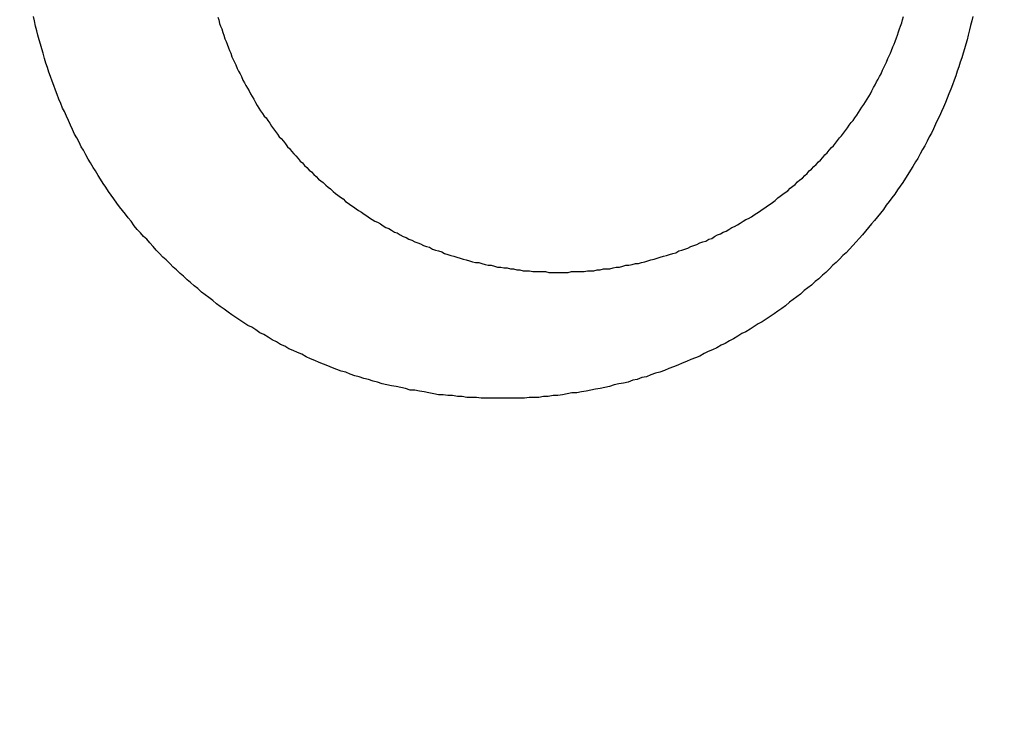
# Model space of a CAD drawing. Header units: millimetres. Extents: x -604189 to 881711, y -381903 to -7297.
# Tile 273 of 656: x -587970.76 to -587959.81, y -164038.41 to -164030.59. Entities that reach past the tile are written whole.
import ezdxf

# ---------------------------------------------------------------- set-up
doc = ezdxf.new("R2010")
doc.units = ezdxf.units.MM
doc.header["$LTSCALE"] = 100
doc.linetypes.add('0.5_0.5', pattern=[1, 0.5, -0.5])
doc.linetypes.add('ACAD_ISO04W100', pattern=[30.5, 24, -3, 0.5, -3])
doc.layers.get('Defpoints').update_dxf_attribs({"color": 30})
doc.layers.add('OPIS', color=7, linetype='Continuous')
doc.layers.add('strop osie', color=80, linetype='ACAD_ISO04W100', lineweight=5)
doc.styles.get("Standard").update_dxf_attribs({"font": 'romans.shx', "width": 0.5})
doc.dimstyles.new('1 50', dxfattribs={"dimtxt": 150, "dimasz": 80, "dimexe": 1, "dimexo": 1, "dimgap": 20, "dimtad": 1, "dimdec": 0, "dimlfac": 0.1, "dimtxsty": 'Standard', "dimblk": 'ARCHTICK', "dimcen": 200, "dimclrd": 2, "dimadec": 1, "dimazin": 0, "dimtfac": 1, "dimtdec": 0, "dimtmove": 0, "dimatfit": 3, "dimldrblk": 'ARCHTICK', "dimfxl": 120, "dimfxlon": 1, "dimtfill": 1, "dimarcsym": 0})

# ---------------------------------------------------------------- blocks, each defined once
blk = doc.blocks.new('_ArchTick')
at = {"layer": 'strop osie', "color": 0, "const_width": 0.15}
blk.add_lwpolyline([(-0.5, -0.5), (0.5, 0.5)], dxfattribs=at)
blk = doc.blocks.new('*D3294')
at = {"layer": 'Defpoints', "color": 0, "linetype": 'ByBlock', "lineweight": 5, "transparency": 16777216}
for p in [(-595783.126, -159420.303), (-593748.924, -159420.303), (-552118.935, -179940.303)]:
    blk.add_point(p, dxfattribs=at)
at = {"layer": 'OPIS', "color": 0, "linetype": 'Continuous', "lineweight": -2, "transparency": 16777216}
for p, q in [((-595723.126, -159420.303), (-595784.126, -159420.303)), ((-595723.126, -179940.303), (-595784.126, -179940.303))]:
    blk.add_line(p, q, dxfattribs=at)
at = {"layer": 'OPIS', "color": 2, "lineweight": -2, "transparency": 16777216}
blk.add_line((-595783.126, -179940.303), (-595783.126, -159420.303), dxfattribs=at)
at = {"layer": 'OPIS', "color": 2, "linetype": 'ByBlock', "lineweight": -2, "transparency": 16777216, "xscale": 80, "yscale": 80, "zscale": 80}
for p, rotation in [((-595783.126, -159420.303), 90), ((-595783.126, -179940.303), 270)]:
    blk.add_blockref('_ArchTick', p, dxfattribs=dict(at, rotation=rotation))
at = {"layer": 'OPIS', "color": 0, "linetype": 'ByBlock', "lineweight": 13, "transparency": 16777216, "insert": (-595878.126, -169680.303), "char_height": 150, "attachment_point": 5, "rotation": 90, "bg_fill": 3, "box_fill_scale": 1.1, "bg_fill_color": 256, "bg_fill_true_color": 13158600, "bg_fill_transparency": 0}
blk.add_mtext('2052', dxfattribs=at)

msp = doc.modelspace()

# ---------------------------------------------------------------- hatches: boundary and pattern name
at = {"layer": 'OPIS', "linetype": 'ByBlock', "lineweight": 15}
h = msp.add_hatch(dxfattribs=at)
h.set_pattern_fill('ANSI37', color=0, scale=80, angle=45)
h.set_pattern_definition([(90, (-306927.96, 32475.8), (-254, 0), []), (180, (-306927.96, 32475.8), (-3e-14, -254), [])])
edge = h.paths.add_edge_path()
edge.add_arc((-587934.086, -167378.931), 50, 0, 90)
edge.add_line((-587934.086, -167328.931), (-588139.086, -167328.93))
edge.add_arc((-588139.086, -167378.93), 50, 89.9996, 180)
edge.add_line((-588189.086, -167378.93), (-588189.086, -167822.93))
edge.add_arc((-588139.086, -167822.93), 50, 180, 270)
edge.add_line((-588139.086, -167872.93), (-587934.085, -167872.931))
edge.add_arc((-587934.086, -167822.931), 50, 270.0014, 360)
edge.add_line((-587884.086, -167822.931), (-587884.086, -167378.931))
edge = h.paths.add_edge_path()
edge.add_arc((-587934.086, -167378.931), 50, 0, 90)
edge.add_line((-587934.086, -167328.931), (-588139.086, -167328.93))
edge.add_arc((-588139.086, -167378.93), 50, 89.9996, 180)
edge.add_line((-588189.086, -167378.93), (-588189.086, -167822.93))
edge.add_arc((-588139.086, -167822.93), 50, 180, 270)
edge.add_line((-588139.086, -167872.93), (-587934.085, -167872.931))
edge.add_arc((-587934.086, -167822.931), 50, 270.0014, 360)
edge.add_line((-587884.086, -167822.931), (-587884.086, -167378.931))
edge = h.paths.add_edge_path()
edge.add_line((-588244.087, -167300.93), (-587769.086, -167300.93))
edge.add_line((-587769.086, -167300.93), (-587769.086, -167900.93))
edge.add_line((-587769.086, -167900.93), (-588243.789, -167900.93))
edge.add_arc((-588244.086, -167892.935), 8, 180, 272.1285, ccw=False)
edge.add_line((-588252.086, -167892.935), (-588252.086, -167308.93))
edge.add_arc((-588244.086, -167308.93), 8, 90.0036, 180, ccw=False)
h.paths.add_polyline_path([(-589864.932, -164217.829), (-589865.004, -164223.092), (-589865.079, -164228.355), (-589865.156, -164233.617), (-589865.235, -164238.88), (-589865.318, -164244.143), (-589865.402, -164249.406), (-589865.489, -164254.669), (-589865.579, -164259.931), (-589865.671, -164265.194), (-589865.766, -164270.457), (-589865.863, -164275.719), (-589865.962, -164280.982), (-589866.064, -164286.244), (-589866.169, -164291.506), (-589866.276, -164296.769), (-589866.386, -164302.031), (-589866.498, -164307.293), (-589866.613, -164312.556), (-589866.73, -164317.818), (-589866.85, -164323.08), (-589866.972, -164328.342), (-589867.097, -164333.604), (-589867.225, -164338.866), (-589867.355, -164344.127), (-589867.488, -164349.389), (-589867.623, -164354.651), (-589867.76, -164359.913), (-589867.901, -164365.174), (-589868.043, -164370.436), (-589868.189, -164375.697), (-589868.337, -164380.958), (-589868.487, -164386.22), (-589868.64, -164391.481), (-589868.795, -164396.742), (-589868.953, -164402.003), (-590219.489, -164402.003), (-590219.664, -164396.198), (-590219.835, -164390.392), (-590220.003, -164384.587), (-590220.168, -164378.781), (-590220.329, -164372.976), (-590220.488, -164367.17), (-590220.643, -164361.364), (-590220.796, -164355.558), (-590220.945, -164349.752), (-590221.092, -164343.946), (-590221.235, -164338.14), (-590221.375, -164332.334), (-590221.512, -164326.527), (-590221.646, -164320.721), (-590221.777, -164314.914), (-590221.904, -164309.108), (-590222.029, -164303.301), (-590222.151, -164297.495), (-590222.269, -164291.688), (-590222.385, -164285.881), (-590222.497, -164280.074), (-590222.606, -164274.267), (-590222.713, -164268.461), (-590222.816, -164262.653), (-590222.916, -164256.846), (-590223.014, -164251.039), (-590223.108, -164245.232), (-590223.199, -164239.425), (-590223.287, -164233.618), (-590223.372, -164227.81), (-590223.454, -164222.003), (-590223.533, -164216.196), (-590223.609, -164210.388), (-590223.682, -164204.581), (-590223.751, -164198.773), (-590223.818, -164192.966), (-590223.881, -164187.158), (-590223.941, -164181.35), (-590223.997, -164175.543), (-590224.051, -164169.735), (-590224.101, -164163.927), (-590224.147, -164158.12), (-590224.191, -164152.312), (-590224.231, -164146.504), (-590224.267, -164140.696), (-590224.301, -164134.888), (-590224.332, -164129.081), (-590224.361, -164123.273), (-590224.388, -164117.465), (-590224.413, -164111.657), (-590224.437, -164105.849), (-590224.459, -164100.041), (-590224.475, -164094.233), (-590224.48, -164088.425), (-590224.472, -164082.617), (-590224.448, -164076.809), (-590224.406, -164071.002), (-590224.347, -164065.194), (-590224.269, -164059.387), (-590224.171, -164053.58), (-590224.054, -164047.773), (-590223.917, -164041.967), (-590223.759, -164036.161), (-590223.581, -164030.356), (-590223.381, -164024.551), (-590223.159, -164018.747), (-590222.914, -164012.944), (-590222.642, -164007.143), (-590222.341, -164001.342), (-590222.009, -163995.544), (-590221.642, -163989.748), (-590221.238, -163983.954), (-590220.795, -163978.163), (-590220.304, -163972.376), (-590219.753, -163966.594), (-590219.129, -163960.82), (-590218.419, -163955.056), (-590217.605, -163949.306), (-590216.67, -163943.574), (-590215.596, -163937.865), (-590214.362, -163932.188), (-590212.941, -163926.557), (-590211.302, -163920.987), (-590209.416, -163915.495), (-590207.246, -163910.11), (-590204.744, -163904.869), (-590201.869, -163899.824), (-590198.582, -163895.036), (-590194.851, -163890.591), (-590190.671, -163886.563), (-590186.105, -163882.977), (-590181.224, -163879.833), (-590176.097, -163877.106), (-590170.784, -163874.761), (-590165.336, -163872.759), (-590159.785, -163871.064), (-590154.154, -163869.636), (-590148.468, -163868.44), (-590142.747, -163867.44), (-590137, -163866.603), (-590131.235, -163865.9), (-590125.458, -163865.297), (-590119.674, -163864.778), (-590113.884, -163864.334), (-590108.088, -163863.958), (-590102.289, -163863.646), (-590096.486, -163863.39), (-590090.681, -163863.186), (-590084.874, -163863.026), (-590079.068, -163862.906), (-590073.26, -163862.819), (-590067.453, -163862.761), (-590061.645, -163862.725), (-590055.837, -163862.707), (-590050.029, -163862.7), (-590044.221, -163862.698), (-590038.958, -163862.699), (-590033.694, -163862.704), (-590028.431, -163862.718), (-590023.167, -163862.744), (-590017.904, -163862.788), (-590012.641, -163862.852), (-590007.379, -163862.942), (-590002.117, -163863.062), (-589996.856, -163863.215), (-589991.596, -163863.407), (-589986.337, -163863.64), (-589981.081, -163863.919), (-589975.828, -163864.249), (-589970.579, -163864.634), (-589965.334, -163865.078), (-589960.096, -163865.587), (-589954.864, -163866.17), (-589949.645, -163866.847), (-589944.442, -163867.642), (-589939.263, -163868.578), (-589934.115, -163869.676), (-589929.013, -163870.965), (-589923.971, -163872.474), (-589919.009, -163874.23), (-589914.153, -163876.259), (-589909.436, -163878.591), (-589904.896, -163881.253), (-589900.585, -163884.268), (-589896.554, -163887.652), (-589892.857, -163891.394), (-589889.534, -163895.471), (-589886.574, -163899.824), (-589883.952, -163904.387), (-589881.64, -163909.114), (-589879.606, -163913.968), (-589877.817, -163918.918), (-589876.241, -163923.939), (-589874.854, -163929.016), (-589873.636, -163934.137), (-589872.564, -163939.29), (-589871.619, -163944.467), (-589870.784, -163949.663), (-589870.048, -163954.875), (-589869.397, -163960.099), (-589868.818, -163965.33), (-589868.302, -163970.568), (-589867.84, -163975.811), (-589867.421, -163981.058), (-589867.037, -163986.308), (-589866.685, -163991.559), (-589866.363, -163996.813), (-589866.067, -164002.068), (-589865.796, -164007.324), (-589865.549, -164012.582), (-589865.322, -164017.84), (-589865.116, -164023.1), (-589864.928, -164028.36), (-589864.759, -164033.621), (-589864.607, -164038.882), (-589864.472, -164044.144), (-589864.354, -164049.406), (-589864.252, -164054.668), (-589864.166, -164059.931), (-589864.096, -164065.194), (-589864.041, -164070.457), (-589864.001, -164075.72), (-589863.976, -164080.984), (-589863.964, -164086.247), (-589863.964, -164091.51), (-589863.974, -164096.774), (-589863.991, -164102.037), (-589864.012, -164107.301), (-589864.034, -164112.564), (-589864.057, -164117.828), (-589864.081, -164123.091), (-589864.107, -164128.354), (-589864.135, -164133.618), (-589864.165, -164138.881), (-589864.197, -164144.144), (-589864.232, -164149.408), (-589864.269, -164154.671), (-589864.31, -164159.934), (-589864.353, -164165.198), (-589864.399, -164170.461), (-589864.447, -164175.724), (-589864.498, -164180.987), (-589864.552, -164186.25), (-589864.609, -164191.513), (-589864.668, -164196.777), (-589864.73, -164202.04), (-589864.795, -164207.303), (-589864.862, -164212.566)])
h.paths.add_polyline_path([(-590463.924, -164407.051), (-587763.924, -164407.051), (-587763.924, -162910.783), (-590463.924, -162910.783)])
h.paths.add_polyline_path([(-590295.717, -164839.225), (-590289.91, -164839.127), (-590284.103, -164839.033), (-590278.295, -164838.942), (-590272.488, -164838.854), (-590266.681, -164838.769), (-590260.873, -164838.687), (-590255.066, -164838.608), (-590249.259, -164838.532), (-590243.451, -164838.459), (-590237.644, -164838.39), (-590231.836, -164838.323), (-590226.028, -164838.26), (-590220.221, -164838.2), (-590214.413, -164838.144), (-590208.605, -164838.09), (-590202.798, -164838.04), (-590196.99, -164837.994), (-590191.182, -164837.95), (-590185.374, -164837.91), (-590179.567, -164837.874), (-590173.759, -164837.84), (-590167.951, -164837.809), (-590162.143, -164837.78), (-590156.335, -164837.753), (-590150.527, -164837.728), (-590144.719, -164837.704), (-590138.912, -164837.682), (-590133.104, -164837.666), (-590127.296, -164837.661), (-590121.488, -164837.669), (-590115.68, -164837.693), (-590109.872, -164837.735), (-590104.065, -164837.794), (-590098.257, -164837.872), (-590092.45, -164837.97), (-590086.643, -164838.087), (-590080.837, -164838.224), (-590075.031, -164838.382), (-590069.226, -164838.56), (-590063.422, -164838.76), (-590057.618, -164838.982), (-590051.815, -164839.227), (-590046.013, -164839.499), (-590040.213, -164839.8), (-590034.415, -164840.132), (-590028.618, -164840.499), (-590022.825, -164840.903), (-590017.034, -164841.346), (-590011.246, -164841.837), (-590005.465, -164842.388), (-589999.691, -164843.012), (-589993.927, -164843.722), (-589988.176, -164844.536), (-589982.444, -164845.471), (-589976.736, -164846.545), (-589971.059, -164847.779), (-589965.428, -164849.2), (-589959.858, -164850.839), (-589954.366, -164852.725), (-589948.98, -164854.895), (-589943.739, -164857.397), (-589938.694, -164860.272), (-589933.906, -164863.559), (-589929.462, -164867.29), (-589925.433, -164871.47), (-589921.847, -164876.036), (-589918.704, -164880.917), (-589915.976, -164886.044), (-589913.631, -164891.357), (-589911.63, -164896.805), (-589909.934, -164902.356), (-589908.507, -164907.987), (-589907.31, -164913.673), (-589906.31, -164919.394), (-589905.474, -164925.141), (-589904.77, -164930.906), (-589904.168, -164936.683), (-589903.648, -164942.467), (-589903.204, -164948.257), (-589902.829, -164954.053), (-589902.516, -164959.852), (-589902.261, -164965.655), (-589902.056, -164971.46), (-589901.897, -164977.267), (-589901.776, -164983.073), (-589901.69, -164988.881), (-589901.631, -164994.688), (-589901.596, -165000.496), (-589901.577, -165006.304), (-589901.57, -165012.112), (-589901.569, -165017.92), (-589901.57, -165023.183), (-589901.575, -165028.447), (-589901.588, -165033.71), (-589901.615, -165038.974), (-589901.658, -165044.237), (-589901.723, -165049.5), (-589901.813, -165054.762), (-589901.932, -165060.024), (-589902.086, -165065.285), (-589902.277, -165070.545), (-589902.51, -165075.804), (-589902.79, -165081.06), (-589903.119, -165086.313), (-589903.504, -165091.562), (-589903.949, -165096.807), (-589904.458, -165102.045), (-589905.04, -165107.276), (-589905.717, -165112.496), (-589906.513, -165117.699), (-589907.448, -165122.878), (-589908.547, -165128.026), (-589909.836, -165133.128), (-589911.345, -165138.17), (-589913.1, -165143.132), (-589915.129, -165147.988), (-589917.461, -165152.705), (-589920.123, -165157.245), (-589923.139, -165161.556), (-589926.522, -165165.587), (-589930.265, -165169.284), (-589934.342, -165172.607), (-589938.694, -165175.567), (-589943.257, -165178.189), (-589947.985, -165180.501), (-589952.838, -165182.535), (-589957.788, -165184.324), (-589962.81, -165185.9), (-589967.887, -165187.287), (-589973.007, -165188.505), (-589978.16, -165189.577), (-589983.337, -165190.522), (-589988.534, -165191.357), (-589993.746, -165192.093), (-589998.969, -165192.744), (-590004.201, -165193.323), (-590009.439, -165193.839), (-590014.682, -165194.301), (-590019.929, -165194.72), (-590025.178, -165195.104), (-590030.43, -165195.456), (-590035.683, -165195.778), (-590040.938, -165196.074), (-590046.195, -165196.345), (-590051.452, -165196.592), (-590056.711, -165196.819), (-590061.97, -165197.025), (-590067.23, -165197.213), (-590072.491, -165197.382), (-590077.752, -165197.534), (-590083.014, -165197.669), (-590088.276, -165197.787), (-590093.539, -165197.889), (-590098.801, -165197.975), (-590104.064, -165198.045), (-590109.327, -165198.1), (-590114.591, -165198.14), (-590119.854, -165198.165), (-590125.118, -165198.177), (-590130.381, -165198.177), (-590135.644, -165198.167), (-590140.908, -165198.15), (-590146.171, -165198.129), (-590151.435, -165198.107), (-590156.698, -165198.084), (-590161.961, -165198.06), (-590167.225, -165198.034), (-590172.488, -165198.006), (-590177.752, -165197.976), (-590183.015, -165197.944), (-590188.278, -165197.909), (-590193.541, -165197.872), (-590198.805, -165197.831), (-590204.068, -165197.788), (-590209.331, -165197.742), (-590214.594, -165197.694), (-590219.858, -165197.643), (-590225.121, -165197.589), (-590230.384, -165197.532), (-590235.647, -165197.473), (-590240.91, -165197.411), (-590246.173, -165197.346), (-590251.436, -165197.279), (-590256.699, -165197.209), (-590261.962, -165197.137), (-590267.225, -165197.062), (-590272.488, -165196.985), (-590277.751, -165196.906), (-590283.014, -165196.823), (-590288.276, -165196.739), (-590293.539, -165196.652), (-590298.802, -165196.562), (-590304.064, -165196.47), (-590309.327, -165196.375), (-590314.59, -165196.278), (-590319.852, -165196.179), (-590325.115, -165196.077), (-590330.377, -165195.972), (-590335.639, -165195.865), (-590340.902, -165195.755), (-590346.164, -165195.643), (-590351.426, -165195.528), (-590356.688, -165195.411), (-590361.95, -165195.291), (-590367.212, -165195.169), (-590372.474, -165195.044), (-590377.736, -165194.916), (-590382.998, -165194.786), (-590388.26, -165194.653), (-590393.521, -165194.518), (-590398.783, -165194.381), (-590404.045, -165194.24), (-590409.306, -165194.098), (-590414.568, -165193.952), (-590419.829, -165193.804), (-590425.09, -165193.654), (-590430.351, -165193.501), (-590435.613, -165193.346), (-590440.874, -165193.188), (-590440.874, -164842.652), (-590435.068, -164842.477), (-590429.263, -164842.306), (-590423.457, -164842.138), (-590417.652, -164841.973), (-590411.846, -164841.812), (-590406.04, -164841.653), (-590400.235, -164841.498), (-590394.429, -164841.345), (-590388.623, -164841.196), (-590382.817, -164841.049), (-590377.01, -164840.906), (-590371.204, -164840.766), (-590365.398, -164840.629), (-590359.591, -164840.495), (-590353.785, -164840.364), (-590347.978, -164840.237), (-590342.172, -164840.112), (-590336.365, -164839.99), (-590330.558, -164839.872), (-590324.752, -164839.756), (-590318.945, -164839.644), (-590313.138, -164839.535), (-590307.331, -164839.428), (-590301.524, -164839.325)])
edge = h.paths.add_edge_path()
edge.add_arc((-590093.924, -162268.543), 50, 0, 90.0004)
edge.add_line((-590093.924, -162218.543), (-590298.924, -162218.545))
edge.add_arc((-590298.924, -162268.545), 50, 90.0009, 180)
edge.add_line((-590348.924, -162268.545), (-590348.924, -162712.545))
edge.add_arc((-590298.924, -162712.545), 50, 180, 270.0022)
edge.add_line((-590298.922, -162762.545), (-590093.923, -162762.543))
edge.add_arc((-590093.924, -162712.543), 50, 270.0009, 360)
edge.add_line((-590043.924, -162712.543), (-590043.924, -162268.543))
edge = h.paths.add_edge_path()
edge.add_arc((-590093.924, -161668.543), 50, 0, 90.0004)
edge.add_line((-590093.924, -161618.543), (-590298.924, -161618.545))
edge.add_arc((-590298.924, -161668.545), 50, 90.0009, 180)
edge.add_line((-590348.924, -161668.545), (-590348.924, -162112.545))
edge.add_arc((-590298.924, -162112.545), 50, 180, 270.0022)
edge.add_line((-590298.922, -162162.545), (-590093.923, -162162.543))
edge.add_arc((-590093.924, -162112.543), 50, 270.0009, 360)
edge.add_line((-590043.924, -162112.543), (-590043.924, -161668.543))
h.paths.add_polyline_path([(-590463.924, -162790.543), (-587763.924, -162790.543), (-587763.924, -161590.543), (-590463.924, -161590.543)])
edge = h.paths.add_edge_path()
edge.add_arc((-588139.086, -168270.003), 50, 89.9996, 180)
edge.add_line((-588189.086, -168270.003), (-588189.086, -168714.003))
edge.add_arc((-588139.086, -168714.003), 50, 180, 270)
edge.add_line((-588139.086, -168764.003), (-587934.085, -168764.004))
edge.add_arc((-587934.086, -168714.004), 50, 270.0014, 360)
edge.add_line((-587884.086, -168714.004), (-587884.086, -168270.004))
edge.add_arc((-587934.086, -168270.004), 50, 0, 90)
edge.add_line((-587934.086, -168220.004), (-588139.086, -168220.003))
edge = h.paths.add_edge_path()
edge.add_arc((-587934.086, -169161.078), 50, 0, 90)
edge.add_line((-587934.086, -169111.078), (-588139.086, -169111.076))
edge.add_arc((-588139.086, -169161.076), 50, 89.9996, 180)
edge.add_line((-588189.086, -169161.076), (-588189.086, -169605.076))
edge.add_arc((-588139.086, -169605.076), 50, 180, 270)
edge.add_line((-588139.086, -169655.076), (-587934.085, -169655.078))
edge.add_arc((-587934.086, -169605.078), 50, 270.0014, 360)
edge.add_line((-587884.086, -169605.078), (-587884.086, -169161.078))
edge = h.paths.add_edge_path()
edge.add_arc((-588139.086, -170052.15), 50, 89.9996, 180)
edge.add_line((-588189.086, -170052.15), (-588189.086, -170496.15))
edge.add_arc((-588139.086, -170496.15), 50, 180, 270)
edge.add_line((-588139.086, -170546.15), (-587934.085, -170546.151))
edge.add_arc((-587934.086, -170496.151), 50, 270.0014, 360)
edge.add_line((-587884.086, -170496.151), (-587884.086, -170052.151))
edge.add_arc((-587934.086, -170052.151), 50, 0, 90)
edge.add_line((-587934.086, -170002.151), (-588139.086, -170002.15))
edge = h.paths.add_edge_path()
edge.add_arc((-588139.086, -170943.223), 50, 89.9996, 180)
edge.add_line((-588189.086, -170943.223), (-588189.086, -171387.223))
edge.add_arc((-588139.086, -171387.223), 50, 180, 270)
edge.add_line((-588139.086, -171437.223), (-587934.085, -171437.224))
edge.add_arc((-587934.086, -171387.224), 50, 270.0014, 360)
edge.add_line((-587884.086, -171387.224), (-587884.086, -170943.224))
edge.add_arc((-587934.086, -170943.224), 50, 0, 90)
edge.add_line((-587934.086, -170893.224), (-588139.086, -170893.223))
h.paths.add_polyline_path([(-587763.924, -164527.291), (-590463.924, -164527.291), (-590463.924, -171970.3), (-587763.924, -171970.3)])

# ---------------------------------------------------------------- next in the draw order: dimensions: what is measured, and where the dimension line sits
at = {"layer": 'OPIS', "color": 0, "linetype": 'ByBlock', "lineweight": 13}
dim = msp.add_linear_dim(base=(-595783.126, -159420.303), p1=(-552118.935, -179940.303), p2=(-593748.924, -159420.303), angle=90, dimstyle='1 50', override={"dimtmove": 1, "dimfxl": 60, "dimarcsym": 1}, dxfattribs=at)
dim.commit()
dim.dimension.update_dxf_attribs({"geometry": '*D3294', "text_midpoint": (-595878.126, -169680.303)})

# ---------------------------------------------------------------- next in the draw order: hatches: boundary and pattern name
at = {"layer": 'OPIS', "linetype": '0.5_0.5', "lineweight": 13}
h = msp.add_hatch(dxfattribs=at)
h.set_pattern_fill('ANSI37', color=0, scale=130)
h.set_pattern_definition([(45, (-597218.54, 256668.8), (-291.85832, 291.85832), []), (135, (-597218.54, 256668.8), (-291.85832, -291.85832), [])])
edge = h.paths.add_edge_path(flags=16)
edge.add_line((-570958.916, -168985.281), (-571058.916, -168985.281))
edge.add_line((-571058.916, -168985.281), (-572598.916, -168985.281))
edge.add_line((-572598.916, -168985.281), (-572598.915, -170470.3))
edge.add_line((-572598.915, -170470.3), (-570825.763, -170470.3))
edge.add_arc((-570508.916, -170339.099), 342.937, 180, 202.49364, ccw=False)
edge.add_arc((-570508.916, -170339.099), 342.937, 90, 180, ccw=False)
edge.add_line((-570508.916, -169996.163), (-570508.916, -169764.704))
edge.add_arc((-570058.916, -168985.281), 900, 180, 240, ccw=False)
edge = h.paths.add_edge_path(flags=17)
edge.add_line((-569358.915, -170085.281), (-569358.916, -168985.281))
edge.add_line((-569358.916, -168985.281), (-569358.917, -168985.281))
edge.add_line((-569358.917, -168985.281), (-569958.916, -168985.281))
edge.add_line((-569958.916, -168985.281), (-570058.916, -168985.281))
edge.add_line((-570058.916, -168985.281), (-570058.916, -168925.281))
edge.add_line((-570058.916, -168925.281), (-569958.916, -168925.281))
edge.add_line((-569958.916, -168925.281), (-569958.916, -168865.281))
edge.add_line((-569958.916, -168865.281), (-569358.916, -168865.281))
edge.add_line((-569358.916, -168865.281), (-569358.917, -166865.281))
edge.add_line((-569358.917, -166865.281), (-574098.917, -166865.286))
edge.add_line((-574098.917, -166865.286), (-574098.914, -171970.3))
edge.add_line((-574098.914, -171970.3), (-572608.913, -171970.3))
edge.add_line((-572608.913, -171970.3), (-571504.913, -170590.3))
edge.add_line((-571504.913, -170590.3), (-572718.915, -170590.3))
edge.add_line((-572718.915, -170590.3), (-572718.916, -168865.281))
edge.add_line((-572718.916, -168865.281), (-571058.916, -168865.281))
edge.add_line((-571058.916, -168865.281), (-571058.916, -168925.281))
edge.add_line((-571058.916, -168925.281), (-570958.916, -168925.281))
edge.add_line((-570958.916, -168925.281), (-570958.916, -168985.281))
edge.add_arc((-570058.916, -168985.281), 900, 180, 240)
edge.add_line((-570508.916, -169764.704), (-570508.916, -169996.163))
edge.add_arc((-570508.916, -170339.099), 342.937, 0, 90, ccw=False)
edge.add_arc((-570508.916, -170339.099), 342.937, 208.97989, 360, ccw=False)
edge.add_line((-570808.913, -170505.253), (-570808.913, -171171.086))
edge.add_arc((-570808.913, -171220.3), 49.214, 0, 90, ccw=False)
edge.add_arc((-570808.913, -171220.3), 49.214, 270, 360, ccw=False)
edge.add_line((-570808.913, -171269.514), (-570808.913, -171970.3))
edge.add_line((-570808.913, -171970.3), (-569358.914, -171970.3))
edge.add_line((-569358.914, -171970.3), (-569358.915, -170085.281))
h.paths.add_polyline_path([(-561118.924, -159870.303), (-590334.655, -159870.303), (-590334.655, -161470.303), (-562318.924, -161470.303), (-562318.924, -172095.292), (-561118.924, -172095.291), (-561118.924, -168350.303), (-552073.919, -168350.303), (-552073.92, -167150.303), (-561118.924, -167150.303)])
h.paths.add_polyline_path([(-572856.927, -169813.68), (-569451.07, -169813.68), (-569451.07, -169408.68), (-572856.927, -169408.68)], flags=16)

# ---------------------------------------------------------------- next in the draw order: linework, layer by layer
at = {"color": 0}
for points in [[(-587960.157, -164030.55, 0), (-587960.168, -164030.6, 0), (-587960.18, -164030.65, 0), (-587960.193, -164030.7, 0), (-587960.206, -164030.76, 0), (-587960.22, -164030.81, 0), (-587960.234, -164030.86, 0), (-587960.248, -164030.91, 0), (-587960.264, -164030.96, 0), (-587960.279, -164031.01, 0), (-587960.295, -164031.06, 0), (-587960.312, -164031.11, 0), (-587960.329, -164031.16, 0), (-587960.346, -164031.21, 0), (-587960.364, -164031.26, 0), (-587960.383, -164031.31, 0), (-587960.402, -164031.36, 0), (-587960.421, -164031.41, 0), (-587960.441, -164031.46, 0), (-587960.461, -164031.51, 0), (-587960.482, -164031.56, 0), (-587960.503, -164031.61, 0), (-587960.525, -164031.66, 0), (-587960.547, -164031.7, 0), (-587960.57, -164031.75, 0), (-587960.593, -164031.8, 0), (-587960.617, -164031.85, 0), (-587960.641, -164031.89, 0), (-587960.665, -164031.94, 0), (-587960.69, -164031.99, 0), (-587960.716, -164032.03, 0), (-587960.742, -164032.08, 0), (-587960.768, -164032.13, 0), (-587960.795, -164032.17, 0), (-587960.822, -164032.22, 0), (-587960.85, -164032.26, 0), (-587960.878, -164032.31, 0), (-587960.906, -164032.35, 0), (-587960.935, -164032.4, 0), (-587960.965, -164032.44, 0), (-587960.995, -164032.48, 0), (-587961.025, -164032.53, 0), (-587961.056, -164032.57, 0), (-587961.087, -164032.61, 0), (-587961.118, -164032.65, 0), (-587961.15, -164032.7, 0), (-587961.183, -164032.74, 0), (-587961.215, -164032.78, 0), (-587961.248, -164032.82, 0), (-587961.282, -164032.86, 0), (-587961.316, -164032.9, 0), (-587961.35, -164032.94, 0), (-587961.385, -164032.98, 0), (-587961.42, -164033.02, 0), (-587961.455, -164033.06, 0), (-587961.491, -164033.1, 0), (-587961.527, -164033.14, 0), (-587961.564, -164033.18, 0), (-587961.601, -164033.21, 0), (-587961.638, -164033.25, 0), (-587961.676, -164033.29, 0), (-587961.714, -164033.32, 0), (-587961.752, -164033.36, 0), (-587961.791, -164033.4, 0), (-587961.83, -164033.43, 0), (-587961.87, -164033.47, 0), (-587961.909, -164033.5, 0), (-587961.949, -164033.54, 0), (-587961.99, -164033.57, 0), (-587962.031, -164033.6, 0), (-587962.072, -164033.64, 0), (-587962.113, -164033.67, 0), (-587962.155, -164033.7, 0), (-587962.197, -164033.73, 0), (-587962.239, -164033.77, 0), (-587962.282, -164033.8, 0), (-587962.325, -164033.83, 0), (-587962.368, -164033.86, 0), (-587962.412, -164033.89, 0), (-587962.456, -164033.92, 0), (-587962.5, -164033.95, 0), (-587962.545, -164033.97, 0), (-587962.589, -164034, 0), (-587962.634, -164034.03, 0), (-587962.68, -164034.06, 0), (-587962.725, -164034.08, 0), (-587962.771, -164034.11, 0), (-587962.817, -164034.14, 0), (-587962.864, -164034.16, 0), (-587962.91, -164034.19, 0), (-587962.957, -164034.21, 0), (-587963.004, -164034.24, 0), (-587963.051, -164034.26, 0), (-587963.099, -164034.28, 0), (-587963.147, -164034.3, 0), (-587963.195, -164034.33, 0), (-587963.243, -164034.35, 0), (-587963.292, -164034.37, 0), (-587963.34, -164034.39, 0), (-587963.389, -164034.41, 0), (-587963.438, -164034.43, 0), (-587963.488, -164034.45, 0), (-587963.537, -164034.47, 0), (-587963.587, -164034.49, 0), (-587963.637, -164034.51, 0), (-587963.687, -164034.52, 0), (-587963.737, -164034.54, 0), (-587963.788, -164034.56, 0), (-587963.838, -164034.57, 0), (-587963.889, -164034.59, 0), (-587963.94, -164034.6, 0), (-587963.991, -164034.62, 0), (-587964.043, -164034.63, 0), (-587964.094, -164034.64, 0), (-587964.146, -164034.65, 0), (-587964.197, -164034.67, 0), (-587964.249, -164034.68, 0), (-587964.301, -164034.69, 0), (-587964.354, -164034.7, 0), (-587964.406, -164034.71, 0), (-587964.458, -164034.72, 0), (-587964.511, -164034.73, 0), (-587964.563, -164034.74, 0), (-587964.616, -164034.74, 0), (-587964.668, -164034.75, 0), (-587964.721, -164034.76, 0), (-587964.774, -164034.77, 0), (-587964.827, -164034.77, 0), (-587964.88, -164034.78, 0), (-587964.933, -164034.78, 0), (-587964.986, -164034.79, 0), (-587965.039, -164034.79, 0), (-587965.093, -164034.79, 0), (-587965.146, -164034.8, 0), (-587965.199, -164034.8, 0), (-587965.252, -164034.8, 0), (-587965.306, -164034.8, 0), (-587965.359, -164034.8, 0), (-587965.412, -164034.8, 0), (-587965.466, -164034.8, 0), (-587965.519, -164034.8, 0), (-587965.572, -164034.8, 0), (-587965.625, -164034.8, 0), (-587965.679, -164034.79, 0), (-587965.732, -164034.79, 0), (-587965.785, -164034.79, 0), (-587965.838, -164034.78, 0), (-587965.891, -164034.78, 0), (-587965.944, -164034.77, 0), (-587965.997, -164034.77, 0), (-587966.05, -164034.76, 0), (-587966.103, -164034.76, 0), (-587966.155, -164034.75, 0), (-587966.208, -164034.74, 0), (-587966.26, -164034.73, 0), (-587966.313, -164034.72, 0), (-587966.365, -164034.71, 0), (-587966.417, -164034.71, 0), (-587966.469, -164034.69, 0), (-587966.521, -164034.68, 0), (-587966.573, -164034.67, 0), (-587966.625, -164034.66, 0), (-587966.677, -164034.65, 0), (-587966.728, -164034.64, 0), (-587966.779, -164034.62, 0), (-587966.83, -164034.61, 0), (-587966.881, -164034.59, 0), (-587966.932, -164034.58, 0), (-587966.983, -164034.56, 0), (-587967.033, -164034.55, 0), (-587967.083, -164034.53, 0), (-587967.133, -164034.51, 0), (-587967.183, -164034.5, 0), (-587967.233, -164034.48, 0), (-587967.282, -164034.46, 0), (-587967.332, -164034.44, 0), (-587967.381, -164034.42, 0), (-587967.43, -164034.4, 0), (-587967.478, -164034.38, 0), (-587967.527, -164034.36, 0), (-587967.575, -164034.34, 0), (-587967.623, -164034.31, 0), (-587967.671, -164034.29, 0), (-587967.718, -164034.27, 0), (-587967.766, -164034.25, 0), (-587967.813, -164034.22, 0), (-587967.859, -164034.2, 0), (-587967.906, -164034.17, 0), (-587967.952, -164034.15, 0), (-587967.998, -164034.12, 0), (-587968.044, -164034.09, 0), (-587968.09, -164034.07, 0), (-587968.135, -164034.04, 0), (-587968.18, -164034.01, 0), (-587968.225, -164033.99, 0), (-587968.269, -164033.96, 0), (-587968.313, -164033.93, 0), (-587968.357, -164033.9, 0), (-587968.401, -164033.87, 0), (-587968.444, -164033.84, 0), (-587968.487, -164033.81, 0), (-587968.53, -164033.78, 0), (-587968.572, -164033.75, 0), (-587968.614, -164033.71, 0), (-587968.656, -164033.68, 0), (-587968.697, -164033.65, 0), (-587968.738, -164033.62, 0), (-587968.779, -164033.58, 0), (-587968.819, -164033.55, 0), (-587968.86, -164033.51, 0), (-587968.899, -164033.48, 0), (-587968.939, -164033.44, 0), (-587968.978, -164033.41, 0), (-587969.017, -164033.37, 0), (-587969.055, -164033.34, 0), (-587969.093, -164033.3, 0), (-587969.131, -164033.26, 0), (-587969.168, -164033.23, 0), (-587969.205, -164033.19, 0), (-587969.242, -164033.15, 0), (-587969.278, -164033.11, 0), (-587969.314, -164033.07, 0), (-587969.349, -164033.03, 0), (-587969.384, -164033, 0), (-587969.419, -164032.96, 0), (-587969.453, -164032.92, 0), (-587969.487, -164032.88, 0), (-587969.52, -164032.83, 0), (-587969.554, -164032.79, 0), (-587969.586, -164032.75, 0), (-587969.619, -164032.71, 0), (-587969.651, -164032.67, 0), (-587969.682, -164032.63, 0), (-587969.713, -164032.58, 0), (-587969.744, -164032.54, 0), (-587969.774, -164032.5, 0), (-587969.804, -164032.45, 0), (-587969.833, -164032.41, 0), (-587969.862, -164032.36, 0), (-587969.89, -164032.32, 0), (-587969.918, -164032.27, 0), (-587969.946, -164032.23, 0), (-587969.973, -164032.18, 0), (-587970, -164032.14, 0), (-587970.026, -164032.09, 0), (-587970.052, -164032.04, 0), (-587970.077, -164032, 0), (-587970.102, -164031.95, 0), (-587970.127, -164031.9, 0), (-587970.151, -164031.86, 0), (-587970.174, -164031.81, 0), (-587970.197, -164031.76, 0), (-587970.22, -164031.71, 0), (-587970.242, -164031.66, 0), (-587970.264, -164031.61, 0), (-587970.285, -164031.57, 0), (-587970.305, -164031.52, 0), (-587970.326, -164031.47, 0), (-587970.345, -164031.42, 0), (-587970.365, -164031.37, 0), (-587970.384, -164031.32, 0), (-587970.402, -164031.27, 0), (-587970.42, -164031.22, 0), (-587970.437, -164031.17, 0), (-587970.454, -164031.12, 0), (-587970.471, -164031.07, 0), (-587970.487, -164031.02, 0), (-587970.502, -164030.96, 0), (-587970.517, -164030.91, 0), (-587970.532, -164030.86, 0), (-587970.546, -164030.81, 0), (-587970.559, -164030.76, 0), (-587970.572, -164030.71, 0), (-587970.585, -164030.66, 0), (-587970.597, -164030.6, 0), (-587970.609, -164030.55, 0)], [(-587968.558, -164030.56, 0), (-587968.547, -164030.59, 0), (-587968.537, -164030.63, 0), (-587968.526, -164030.66, 0), (-587968.514, -164030.69, 0), (-587968.503, -164030.73, 0), (-587968.491, -164030.76, 0), (-587968.479, -164030.8, 0), (-587968.466, -164030.83, 0), (-587968.454, -164030.86, 0), (-587968.44, -164030.9, 0), (-587968.427, -164030.93, 0), (-587968.414, -164030.96, 0), (-587968.4, -164031, 0), (-587968.385, -164031.03, 0), (-587968.371, -164031.06, 0), (-587968.356, -164031.09, 0), (-587968.341, -164031.13, 0), (-587968.326, -164031.16, 0), (-587968.31, -164031.19, 0), (-587968.294, -164031.22, 0), (-587968.278, -164031.26, 0), (-587968.261, -164031.29, 0), (-587968.245, -164031.32, 0), (-587968.228, -164031.35, 0), (-587968.21, -164031.38, 0), (-587968.193, -164031.41, 0), (-587968.175, -164031.44, 0), (-587968.156, -164031.47, 0), (-587968.138, -164031.51, 0), (-587968.119, -164031.54, 0), (-587968.1, -164031.57, 0), (-587968.081, -164031.6, 0), (-587968.061, -164031.63, 0), (-587968.041, -164031.66, 0), (-587968.021, -164031.68, 0), (-587968.001, -164031.71, 0), (-587967.98, -164031.74, 0), (-587967.959, -164031.77, 0), (-587967.938, -164031.8, 0), (-587967.917, -164031.83, 0), (-587967.895, -164031.86, 0), (-587967.873, -164031.89, 0), (-587967.851, -164031.91, 0), (-587967.828, -164031.94, 0), (-587967.806, -164031.97, 0), (-587967.783, -164032, 0), (-587967.76, -164032.02, 0), (-587967.736, -164032.05, 0), (-587967.713, -164032.08, 0), (-587967.689, -164032.1, 0), (-587967.665, -164032.13, 0), (-587967.64, -164032.16, 0), (-587967.616, -164032.18, 0), (-587967.591, -164032.21, 0), (-587967.566, -164032.23, 0), (-587967.54, -164032.26, 0), (-587967.515, -164032.28, 0), (-587967.489, -164032.31, 0), (-587967.463, -164032.33, 0), (-587967.437, -164032.36, 0), (-587967.41, -164032.38, 0), (-587967.384, -164032.4, 0), (-587967.357, -164032.43, 0), (-587967.33, -164032.45, 0), (-587967.303, -164032.47, 0), (-587967.275, -164032.5, 0), (-587967.248, -164032.52, 0), (-587967.22, -164032.54, 0), (-587967.192, -164032.56, 0), (-587967.163, -164032.58, 0), (-587967.135, -164032.61, 0), (-587967.106, -164032.63, 0), (-587967.077, -164032.65, 0), (-587967.048, -164032.67, 0), (-587967.019, -164032.69, 0), (-587966.99, -164032.71, 0), (-587966.96, -164032.73, 0), (-587966.93, -164032.75, 0), (-587966.9, -164032.77, 0), (-587966.87, -164032.79, 0), (-587966.84, -164032.81, 0), (-587966.81, -164032.83, 0), (-587966.779, -164032.84, 0), (-587966.748, -164032.86, 0), (-587966.717, -164032.88, 0), (-587966.686, -164032.9, 0), (-587966.655, -164032.91, 0), (-587966.623, -164032.93, 0), (-587966.591, -164032.95, 0), (-587966.56, -164032.96, 0), (-587966.528, -164032.98, 0), (-587966.496, -164033, 0), (-587966.463, -164033.01, 0), (-587966.431, -164033.03, 0), (-587966.399, -164033.04, 0), (-587966.366, -164033.06, 0), (-587966.333, -164033.07, 0), (-587966.3, -164033.08, 0), (-587966.267, -164033.1, 0), (-587966.234, -164033.11, 0), (-587966.201, -164033.12, 0), (-587966.167, -164033.14, 0), (-587966.134, -164033.15, 0), (-587966.1, -164033.16, 0), (-587966.066, -164033.17, 0), (-587966.033, -164033.19, 0), (-587965.999, -164033.2, 0), (-587965.965, -164033.21, 0), (-587965.93, -164033.22, 0), (-587965.896, -164033.23, 0), (-587965.862, -164033.24, 0), (-587965.827, -164033.25, 0), (-587965.793, -164033.26, 0), (-587965.758, -164033.27, 0), (-587965.724, -164033.28, 0), (-587965.689, -164033.29, 0), (-587965.654, -164033.29, 0), (-587965.619, -164033.3, 0), (-587965.584, -164033.31, 0), (-587965.549, -164033.32, 0), (-587965.514, -164033.32, 0), (-587965.479, -164033.33, 0), (-587965.444, -164033.34, 0), (-587965.408, -164033.34, 0), (-587965.373, -164033.35, 0), (-587965.337, -164033.35, 0), (-587965.302, -164033.36, 0), (-587965.266, -164033.36, 0), (-587965.231, -164033.37, 0), (-587965.195, -164033.37, 0), (-587965.16, -164033.38, 0), (-587965.124, -164033.38, 0), (-587965.088, -164033.38, 0), (-587965.053, -164033.39, 0), (-587965.017, -164033.39, 0), (-587964.981, -164033.39, 0), (-587964.945, -164033.39, 0), (-587964.91, -164033.39, 0), (-587964.874, -164033.4, 0), (-587964.838, -164033.4, 0), (-587964.802, -164033.4, 0), (-587964.766, -164033.4, 0), (-587964.73, -164033.4, 0), (-587964.695, -164033.4, 0), (-587964.659, -164033.4, 0), (-587964.623, -164033.39, 0), (-587964.587, -164033.39, 0), (-587964.551, -164033.39, 0), (-587964.515, -164033.39, 0), (-587964.48, -164033.39, 0), (-587964.444, -164033.38, 0), (-587964.408, -164033.38, 0), (-587964.372, -164033.38, 0), (-587964.337, -164033.37, 0), (-587964.301, -164033.37, 0), (-587964.265, -164033.36, 0), (-587964.23, -164033.36, 0), (-587964.194, -164033.36, 0), (-587964.159, -164033.35, 0), (-587964.123, -164033.34, 0), (-587964.088, -164033.34, 0), (-587964.052, -164033.33, 0), (-587964.017, -164033.32, 0), (-587963.982, -164033.32, 0), (-587963.946, -164033.31, 0), (-587963.911, -164033.3, 0), (-587963.876, -164033.3, 0), (-587963.841, -164033.29, 0), (-587963.806, -164033.28, 0), (-587963.771, -164033.27, 0), (-587963.737, -164033.26, 0), (-587963.702, -164033.25, 0), (-587963.667, -164033.24, 0), (-587963.633, -164033.23, 0), (-587963.598, -164033.22, 0), (-587963.564, -164033.21, 0), (-587963.53, -164033.2, 0), (-587963.495, -164033.19, 0), (-587963.461, -164033.18, 0), (-587963.427, -164033.16, 0), (-587963.394, -164033.15, 0), (-587963.36, -164033.14, 0), (-587963.326, -164033.13, 0), (-587963.293, -164033.11, 0), (-587963.259, -164033.1, 0), (-587963.226, -164033.09, 0), (-587963.193, -164033.07, 0), (-587963.16, -164033.06, 0), (-587963.127, -164033.05, 0), (-587963.094, -164033.03, 0), (-587963.061, -164033.02, 0), (-587963.029, -164033, 0), (-587962.997, -164032.98, 0), (-587962.964, -164032.97, 0), (-587962.932, -164032.95, 0), (-587962.9, -164032.94, 0), (-587962.869, -164032.92, 0), (-587962.837, -164032.9, 0), (-587962.806, -164032.89, 0), (-587962.774, -164032.87, 0), (-587962.743, -164032.85, 0), (-587962.712, -164032.83, 0), (-587962.681, -164032.81, 0), (-587962.651, -164032.8, 0), (-587962.62, -164032.78, 0), (-587962.59, -164032.76, 0), (-587962.56, -164032.74, 0), (-587962.53, -164032.72, 0), (-587962.5, -164032.7, 0), (-587962.471, -164032.68, 0), (-587962.442, -164032.66, 0), (-587962.412, -164032.64, 0), (-587962.384, -164032.62, 0), (-587962.355, -164032.6, 0), (-587962.326, -164032.57, 0), (-587962.298, -164032.55, 0), (-587962.27, -164032.53, 0), (-587962.242, -164032.51, 0), (-587962.214, -164032.49, 0), (-587962.187, -164032.46, 0), (-587962.159, -164032.44, 0), (-587962.132, -164032.42, 0), (-587962.106, -164032.39, 0), (-587962.079, -164032.37, 0), (-587962.052, -164032.35, 0), (-587962.026, -164032.32, 0), (-587962, -164032.3, 0), (-587961.975, -164032.27, 0), (-587961.949, -164032.25, 0), (-587961.924, -164032.22, 0), (-587961.899, -164032.2, 0), (-587961.874, -164032.17, 0), (-587961.849, -164032.15, 0), (-587961.825, -164032.12, 0), (-587961.801, -164032.09, 0), (-587961.777, -164032.07, 0), (-587961.753, -164032.04, 0), (-587961.73, -164032.01, 0), (-587961.706, -164031.99, 0), (-587961.684, -164031.96, 0), (-587961.661, -164031.93, 0), (-587961.638, -164031.9, 0), (-587961.616, -164031.88, 0), (-587961.594, -164031.85, 0), (-587961.572, -164031.82, 0), (-587961.551, -164031.79, 0), (-587961.53, -164031.76, 0), (-587961.509, -164031.73, 0), (-587961.488, -164031.71, 0), (-587961.468, -164031.68, 0), (-587961.448, -164031.65, 0), (-587961.428, -164031.62, 0), (-587961.408, -164031.59, 0), (-587961.389, -164031.56, 0), (-587961.369, -164031.53, 0), (-587961.351, -164031.5, 0), (-587961.332, -164031.47, 0), (-587961.314, -164031.44, 0), (-587961.296, -164031.41, 0), (-587961.278, -164031.38, 0), (-587961.26, -164031.34, 0), (-587961.243, -164031.31, 0), (-587961.226, -164031.28, 0), (-587961.21, -164031.25, 0), (-587961.193, -164031.22, 0), (-587961.177, -164031.19, 0), (-587961.161, -164031.15, 0), (-587961.146, -164031.12, 0), (-587961.13, -164031.09, 0), (-587961.116, -164031.06, 0), (-587961.101, -164031.02, 0), (-587961.086, -164030.99, 0), (-587961.072, -164030.96, 0), (-587961.059, -164030.93, 0), (-587961.045, -164030.89, 0), (-587961.032, -164030.86, 0), (-587961.019, -164030.83, 0), (-587961.006, -164030.79, 0), (-587960.994, -164030.76, 0), (-587960.982, -164030.72, 0), (-587960.97, -164030.69, 0), (-587960.959, -164030.66, 0), (-587960.947, -164030.62, 0), (-587960.937, -164030.59, 0), (-587960.926, -164030.55, 0)]]:
    msp.add_polyline3d(points, dxfattribs=at)

doc.saveas('drawing.dxf')
